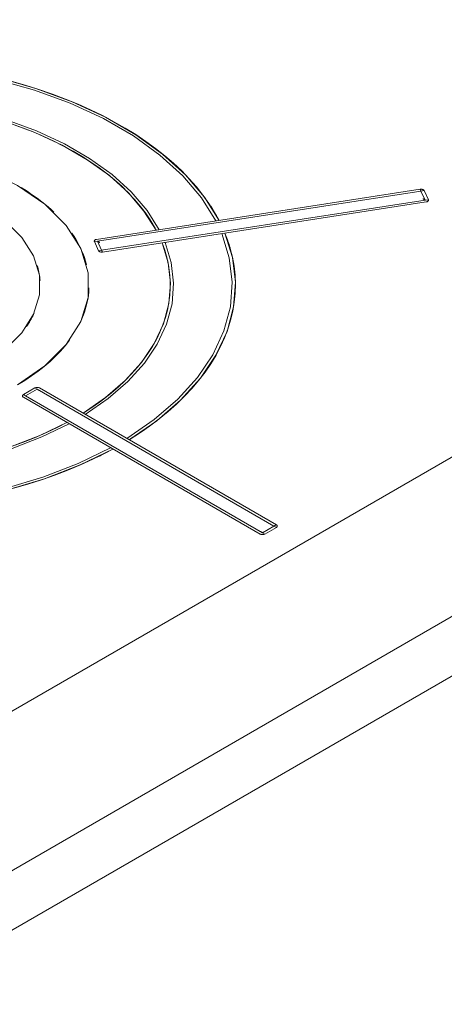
# Model space of a CAD drawing. Header units: millimetres. Extents: x 567 to 934, y -1 to 364.
# Tile 352 of 656: x 736.033 to 736.353, y 7.646 to 8.387. Entities that reach past the tile are written whole.
import ezdxf

# ---------------------------------------------------------------- set-up
doc = ezdxf.new("R2010")
doc.units = ezdxf.units.MM
doc.header["$MEASUREMENT"] = 0
doc.layers.add('ARQ FINA', color=8, linetype='Continuous')
doc.layers.add('G-IMPT', color=8, linetype='Continuous', lineweight=13)

msp = doc.modelspace()

# ---------------------------------------------------------------- linework, layer by layer
at = {"layer": 'ARQ FINA', "lineweight": 5}
for p, q in [((735.93031, 7.64583), (737.80093, 8.72583)), ((735.89134, 7.66833), (737.69267, 8.70833)), ((736.61014, 8.20333), (735.87402, 7.77833))]:
    msp.add_line(p, q, dxfattribs=at)
at = {"layer": 'G-IMPT', "lineweight": 5}
for p, q in [((736.33454, 8.25961), (736.09083, 8.22191)), ((736.33454, 8.25961), (736.09083, 8.22191)), ((736.09138, 8.22053), (736.33508, 8.25823)), ((736.33754, 8.25861), (736.33508, 8.25823)), ((736.33508, 8.25823), (736.33825, 8.2514)), ((736.34071, 8.25178), (736.33754, 8.25861)), ((736.34071, 8.25178), (736.33754, 8.25861)), ((736.34071, 8.25178), (736.33754, 8.25861)), ((736.33825, 8.2514), (736.09455, 8.2137)), ((736.09527, 8.21234), (736.33897, 8.25005)), ((736.33897, 8.25005), (736.09527, 8.21234)), ((736.33825, 8.2514), (736.34071, 8.25178)), ((736.09138, 8.22053), (736.0891, 8.22018)), ((736.0891, 8.22018), (736.09227, 8.21334)), ((736.0891, 8.22018), (736.09227, 8.21334)), ((736.0891, 8.22018), (736.09227, 8.21334)), ((736.09455, 8.2137), (736.09138, 8.22053)), ((736.09227, 8.21334), (736.09455, 8.2137)), ((736.0443, 8.10998), (736.03564, 8.10498)), ((736.0443, 8.10998), (736.03564, 8.10498)), ((736.0443, 8.10998), (736.03564, 8.10498)), ((736.03564, 8.10498), (736.03731, 8.10402)), ((736.03731, 8.10402), (736.04597, 8.10902)), ((736.04597, 8.10902), (736.0443, 8.10998)), ((736.04597, 8.10902), (736.22437, 8.00602)), ((736.22617, 8.00698), (736.04776, 8.10998)), ((736.22617, 8.00698), (736.04776, 8.10998)), ((736.03564, 8.10298), (736.21404, 7.99998)), ((736.21404, 7.99998), (736.03564, 8.10298)), ((736.21571, 8.00102), (736.03731, 8.10402)), ((736.22437, 8.00602), (736.21571, 8.00102)), ((736.21571, 8.00102), (736.21751, 7.99998)), ((736.21751, 7.99998), (736.22617, 8.00498)), ((736.21751, 7.99998), (736.22617, 8.00498)), ((736.21751, 7.99998), (736.22617, 8.00498)), ((736.22617, 8.00498), (736.22437, 8.00602))]:
    msp.add_line(p, q, dxfattribs=at)
for points in [[(736.18299, 8.23616), (736.17204, 8.2537), (736.15784, 8.27043), (736.14054, 8.28616), (736.12035, 8.30071), (736.09753, 8.31389), (736.07234, 8.32554), (736.04508, 8.33553), (736.0161, 8.34373), (735.98573, 8.35005)], [(736.18062, 8.2358), (736.16977, 8.25317), (736.15568, 8.26976), (736.13853, 8.28535), (736.11852, 8.29977), (736.0959, 8.31283), (736.07093, 8.32438), (736.04392, 8.33428), (736.01519, 8.34242), (735.9851, 8.34868)], [(736.18299, 8.23616), (736.17939, 8.24263), (736.17535, 8.249), (736.17087, 8.25528), (736.16596, 8.26144), (736.16062, 8.26749), (736.15487, 8.27341), (736.14872, 8.2792), (736.14217, 8.28483), (736.13523, 8.29031), (736.12792, 8.29563), (736.12025, 8.30077), (736.11223, 8.30573), (736.10387, 8.31051), (736.09519, 8.31508), (736.08619, 8.31945), (736.0769, 8.32362), (736.06733, 8.32756), (736.0575, 8.33128), (736.04741, 8.33477), (736.0371, 8.33802), (736.02656, 8.34103)], [(736.13564, 8.22884), (736.1265, 8.24325), (736.11471, 8.257), (736.1004, 8.26994), (736.08375, 8.2819), (736.06496, 8.29276), (736.04423, 8.30237), (736.02183, 8.31063), (735.99801, 8.31744), (735.97305, 8.32272)], [(736.13801, 8.22921), (736.12878, 8.24377), (736.11687, 8.25768), (736.10241, 8.27075), (736.08558, 8.28284), (736.06659, 8.29381), (736.04564, 8.30353), (736.02299, 8.31187), (735.99891, 8.31875), (735.97368, 8.32408)], [(736.02667, 8.30901), (736.03499, 8.30602), (736.04309, 8.30284), (736.05097, 8.29948), (736.05861, 8.29593), (736.06599, 8.29222), (736.07312, 8.28833), (736.07996, 8.28429), (736.08653, 8.28009), (736.09279, 8.27574), (736.09875, 8.27125), (736.1044, 8.26663), (736.10972, 8.26188), (736.1147, 8.25701), (736.11935, 8.25203), (736.12365, 8.24694), (736.12759, 8.24177), (736.13117, 8.2365), (736.13438, 8.23116), (736.13564, 8.22884)], [(736.03131, 8.11248), (736.05189, 8.12664), (736.0679, 8.14265), (736.07886, 8.16003), (736.08442, 8.17823), (736.08442, 8.19672), (736.07886, 8.21493), (736.0679, 8.2323), (736.05189, 8.24832), (736.03131, 8.26248), (736.00678, 8.27436), (735.97905, 8.28361), (735.94895, 8.28993), (735.91742, 8.29314), (735.88539, 8.29314), (735.85386, 8.28993), (735.82377, 8.28361), (735.79603, 8.27436), (735.7715, 8.26248)], [(736.00533, 8.12748), (736.0218, 8.13881), (736.0346, 8.15162), (736.04337, 8.16552), (736.04782, 8.18008), (736.04782, 8.19487), (736.04337, 8.20944), (736.0346, 8.22334), (736.0218, 8.23615), (736.00533, 8.24748), (735.9857, 8.25699), (735.96352, 8.26438), (735.93944, 8.26944), (735.91421, 8.27201), (735.8886, 8.27201), (735.86337, 8.26944), (735.83929, 8.26438), (735.81711, 8.25699), (735.79748, 8.24748)], [(736.03646, 8.25938), (736.03618, 8.25956), (736.03589, 8.25974), (736.03561, 8.25991), (736.03532, 8.26009), (736.03504, 8.26026), (736.03475, 8.26044), (736.03446, 8.26061), (736.03418, 8.26079), (736.03389, 8.26096)], [(736.05865, 8.24232), (736.05648, 8.24434), (736.05424, 8.24633), (736.05192, 8.24829), (736.04953, 8.25022), (736.04706, 8.25212), (736.04451, 8.25399), (736.0419, 8.25582), (736.03921, 8.25762), (736.03646, 8.25938)], [(736.33454, 8.25961), (736.33453, 8.2596), (736.33453, 8.25956), (736.33455, 8.25951), (736.33456, 8.25945), (736.33459, 8.25939), (736.33461, 8.25932), (736.33464, 8.25925), (736.33466, 8.25919), (736.33469, 8.25913), (736.33471, 8.25907), (736.33473, 8.25902), (736.33475, 8.25898), (736.33477, 8.25894), (736.33478, 8.2589), (736.3348, 8.25886), (736.33481, 8.25883), (736.33482, 8.2588), (736.33483, 8.25877), (736.33484, 8.25875), (736.33485, 8.25873), (736.33486, 8.25871), (736.33487, 8.25869), (736.33488, 8.25867), (736.33489, 8.25865), (736.33489, 8.25864), (736.3349, 8.25862), (736.33491, 8.25861), (736.33491, 8.2586), (736.33492, 8.25858), (736.33492, 8.25857), (736.33493, 8.25856), (736.33493, 8.25855), (736.33494, 8.25854), (736.33494, 8.25853), (736.33494, 8.25852), (736.33495, 8.25852), (736.33495, 8.25851), (736.33495, 8.2585), (736.33496, 8.25849), (736.33496, 8.25849), (736.33496, 8.25848), (736.33497, 8.25848), (736.33497, 8.25847), (736.33497, 8.25846), (736.33497, 8.25846), (736.33498, 8.25845), (736.33498, 8.25845), (736.33498, 8.25844), (736.33498, 8.25844), (736.33498, 8.25844), (736.33499, 8.25843), (736.33499, 8.25843), (736.33499, 8.25842), (736.33499, 8.25842), (736.33499, 8.25842), (736.33499, 8.25841), (736.335, 8.25841), (736.335, 8.25841), (736.335, 8.2584), (736.335, 8.2584), (736.335, 8.2584), (736.335, 8.25839), (736.335, 8.25839), (736.33501, 8.25839), (736.33501, 8.25839), (736.33501, 8.25838), (736.33501, 8.25838), (736.33501, 8.25838), (736.33501, 8.25838), (736.33501, 8.25837), (736.33501, 8.25837), (736.33501, 8.25837), (736.33502, 8.25837), (736.33502, 8.25837), (736.33502, 8.25836), (736.33502, 8.25836), (736.33502, 8.25836), (736.33502, 8.25836), (736.33502, 8.25836), (736.33502, 8.25835), (736.33502, 8.25835), (736.33502, 8.25835), (736.33502, 8.25835), (736.33502, 8.25835), (736.33502, 8.25835), (736.33503, 8.25834), (736.33503, 8.25834), (736.33503, 8.25834), (736.33503, 8.25834), (736.33503, 8.25834), (736.33504, 8.25832), (736.33505, 8.2583), (736.33505, 8.25829), (736.33506, 8.25828), (736.33506, 8.25827), (736.33506, 8.25826), (736.33507, 8.25826), (736.33507, 8.25825), (736.33507, 8.25825), (736.33507, 8.25824), (736.33508, 8.25824), (736.33508, 8.25823), (736.33508, 8.25823)], [(736.33754, 8.25861), (736.33747, 8.25873), (736.33739, 8.25884), (736.33729, 8.25895), (736.33718, 8.25905), (736.33705, 8.25915), (736.3369, 8.25924), (736.33674, 8.25933), (736.33657, 8.2594), (736.33639, 8.25947), (736.3362, 8.25952), (736.33601, 8.25957), (736.3358, 8.25961), (736.33559, 8.25963), (736.33538, 8.25965), (736.33517, 8.25966), (736.33496, 8.25965), (736.33474, 8.25963), (736.33454, 8.25961)], [(736.33754, 8.25861), (736.33747, 8.25873), (736.33739, 8.25884), (736.33729, 8.25895), (736.33718, 8.25905), (736.33705, 8.25915), (736.3369, 8.25924), (736.33674, 8.25933), (736.33657, 8.2594), (736.33639, 8.25947), (736.3362, 8.25952), (736.33601, 8.25957), (736.3358, 8.25961), (736.33559, 8.25963), (736.33538, 8.25965), (736.33517, 8.25966), (736.33496, 8.25965), (736.33474, 8.25963), (736.33454, 8.25961)], [(736.18299, 8.23616), (736.18236, 8.23737), (736.18171, 8.23857), (736.18105, 8.23976), (736.18037, 8.24096), (736.17967, 8.24215), (736.17896, 8.24334), (736.17824, 8.24452), (736.1775, 8.24571), (736.17675, 8.24689)], [(736.33841, 8.25145), (736.3384, 8.25145), (736.33839, 8.25146), (736.33839, 8.25146), (736.33838, 8.25146), (736.33837, 8.25147), (736.33837, 8.25147), (736.33836, 8.25148), (736.33835, 8.25148), (736.33834, 8.25149), (736.33833, 8.25149), (736.33831, 8.2515), (736.33829, 8.25152), (736.33826, 8.25153), (736.33826, 8.25153), (736.33826, 8.25153), (736.33826, 8.25153), (736.33826, 8.25154), (736.33825, 8.25154), (736.33825, 8.25154), (736.33825, 8.25154), (736.33825, 8.25154), (736.33825, 8.25154), (736.33824, 8.25154), (736.33824, 8.25154), (736.33824, 8.25154), (736.33824, 8.25155), (736.33824, 8.25155), (736.33823, 8.25155), (736.33823, 8.25155), (736.33823, 8.25155), (736.33822, 8.25155), (736.33822, 8.25156), (736.33822, 8.25156), (736.33822, 8.25156), (736.33821, 8.25156), (736.33821, 8.25156), (736.33821, 8.25156), (736.3382, 8.25157), (736.3382, 8.25157), (736.3382, 8.25157), (736.33819, 8.25157), (736.33819, 8.25157), (736.33819, 8.25158), (736.33818, 8.25158), (736.33818, 8.25158), (736.33817, 8.25158), (736.33817, 8.25158), (736.33817, 8.25159), (736.33816, 8.25159), (736.33816, 8.25159), (736.33815, 8.2516), (736.33815, 8.2516), (736.33814, 8.2516), (736.33814, 8.2516), (736.33813, 8.25161), (736.33812, 8.25161), (736.33812, 8.25161), (736.33811, 8.25162), (736.3381, 8.25162), (736.3381, 8.25163), (736.33809, 8.25163), (736.33808, 8.25163), (736.33807, 8.25164), (736.33807, 8.25164), (736.33806, 8.25165), (736.33805, 8.25165), (736.33804, 8.25166), (736.33803, 8.25167), (736.33802, 8.25167), (736.33801, 8.25168), (736.33799, 8.25169), (736.33798, 8.25169), (736.33797, 8.2517), (736.33795, 8.25171), (736.33794, 8.25172), (736.33792, 8.25173), (736.3379, 8.25174), (736.33789, 8.25175), (736.33787, 8.25176), (736.33784, 8.25177), (736.33782, 8.25178), (736.3378, 8.2518), (736.33777, 8.25181), (736.33774, 8.25183), (736.33771, 8.25185), (736.33767, 8.25186), (736.33764, 8.25189), (736.3376, 8.25191), (736.33755, 8.25193), (736.3375, 8.25196), (736.33745, 8.25199), (736.33739, 8.25202), (736.33732, 8.25206), (736.33725, 8.2521), (736.33717, 8.25214), (736.33709, 8.25218), (736.337, 8.25223), (736.33691, 8.25228), (736.33683, 8.25232), (736.33675, 8.25236), (736.33668, 8.25239), (736.33663, 8.25241), (736.33661, 8.25241)], [(736.33897, 8.25005), (736.33937, 8.25013), (736.33974, 8.25025), (736.34007, 8.25041), (736.34035, 8.2506), (736.34056, 8.25081), (736.34071, 8.25105), (736.34078, 8.25129), (736.34078, 8.25153), (736.34071, 8.25178)], [(736.33897, 8.25005), (736.33937, 8.25013), (736.33974, 8.25025), (736.34007, 8.25041), (736.34035, 8.2506), (736.34056, 8.25081), (736.34071, 8.25105), (736.34078, 8.25129), (736.34078, 8.25153), (736.34071, 8.25178)], [(736.13564, 8.22884), (736.13484, 8.23034), (736.134, 8.23183), (736.13313, 8.23332), (736.13224, 8.2348), (736.13131, 8.23627), (736.13036, 8.23774), (736.12938, 8.23921), (736.12837, 8.24066), (736.12734, 8.24211)], [(736.08319, 8.20278), (736.08245, 8.2055), (736.08158, 8.2082), (736.08059, 8.21089), (736.07948, 8.21356), (736.07824, 8.21622), (736.07689, 8.21886), (736.07543, 8.22147), (736.07384, 8.22406), (736.07214, 8.22663)], [(736.11349, 8.07203), (736.13413, 8.08614), (736.15196, 8.10148), (736.16678, 8.11785), (736.1784, 8.13507), (736.18668, 8.15291), (736.19152, 8.17117), (736.19287, 8.18962), (736.19071, 8.20805), (736.18506, 8.22624)], [(736.11523, 8.07103), (736.12312, 8.07606), (736.13066, 8.08127), (736.13783, 8.08664), (736.14463, 8.09218), (736.15103, 8.09788), (736.15704, 8.10371), (736.16264, 8.10968), (736.16782, 8.11577), (736.17257, 8.12198), (736.17689, 8.12829), (736.18077, 8.1347), (736.1842, 8.14119), (736.18718, 8.14776), (736.1897, 8.15439), (736.19176, 8.16107), (736.19336, 8.1678), (736.19449, 8.17455), (736.19515, 8.18133), (736.19534, 8.18812), (736.19506, 8.1949), (736.19431, 8.20168), (736.1931, 8.20843), (736.19141, 8.21515), (736.18926, 8.22182), (736.18743, 8.2266)], [(736.11523, 8.07103), (736.13605, 8.08527), (736.15405, 8.10074), (736.169, 8.11726), (736.18072, 8.13462), (736.18908, 8.15262), (736.19396, 8.17104), (736.19532, 8.18966), (736.19313, 8.20826), (736.18743, 8.2266)], [(736.19131, 8.21551), (736.19094, 8.21675), (736.19055, 8.21799), (736.19016, 8.21923), (736.18974, 8.22046), (736.18931, 8.22169), (736.18886, 8.22292), (736.1884, 8.22415), (736.18792, 8.22538), (736.18743, 8.2266)], [(736.14008, 8.21928), (736.14209, 8.21374), (736.14372, 8.20816), (736.14496, 8.20255), (736.14581, 8.19692), (736.14627, 8.19127), (736.14633, 8.18561), (736.14601, 8.17996), (736.14529, 8.17432), (736.14418, 8.1687), (736.14269, 8.1631), (736.14081, 8.15755), (736.13854, 8.15205), (736.1359, 8.1466), (736.13288, 8.14122), (736.12949, 8.13592), (736.12574, 8.13069), (736.12163, 8.12556), (736.11716, 8.12052), (736.11235, 8.11559), (736.1072, 8.11078), (736.10173, 8.10609), (736.09593, 8.10153), (736.08982, 8.09711), (736.08341, 8.09283), (736.08057, 8.09104)], [(736.08057, 8.09104), (736.09761, 8.10282), (736.11235, 8.11559), (736.1246, 8.12921), (736.13422, 8.14352), (736.1411, 8.15834), (736.14516, 8.17351), (736.14634, 8.18884), (736.14465, 8.20416), (736.14008, 8.21928)], [(736.0823, 8.09004), (736.09953, 8.10194), (736.11443, 8.11485), (736.12682, 8.12861), (736.13654, 8.14307), (736.1435, 8.15806), (736.1476, 8.17339), (736.14879, 8.18888), (736.14707, 8.20436), (736.14245, 8.21964)], [(736.09083, 8.22191), (736.09043, 8.22182), (736.09006, 8.2217), (736.08974, 8.22154), (736.08946, 8.22135), (736.08925, 8.22114), (736.0891, 8.22091), (736.08903, 8.22066), (736.08903, 8.22042), (736.0891, 8.22018)], [(736.09083, 8.22191), (736.09043, 8.22182), (736.09006, 8.2217), (736.08974, 8.22154), (736.08946, 8.22135), (736.08925, 8.22114), (736.0891, 8.22091), (736.08903, 8.22066), (736.08903, 8.22042), (736.0891, 8.22018)], [(736.0932, 8.21954), (736.0932, 8.21955), (736.09316, 8.21958), (736.09311, 8.21962), (736.09304, 8.21967), (736.09297, 8.21972), (736.09289, 8.21977), (736.09281, 8.21982), (736.09273, 8.21987), (736.09266, 8.21991), (736.09259, 8.21995), (736.09253, 8.21999), (736.09247, 8.22003), (736.09242, 8.22006), (736.09237, 8.22009), (736.09233, 8.22011), (736.09229, 8.22014), (736.09225, 8.22016), (736.09222, 8.22018), (736.09219, 8.2202), (736.09216, 8.22021), (736.09214, 8.22023), (736.09211, 8.22024), (736.09209, 8.22026), (736.09207, 8.22027), (736.09205, 8.22028), (736.09203, 8.22029), (736.09201, 8.2203), (736.092, 8.22031), (736.09198, 8.22032), (736.09197, 8.22033), (736.09196, 8.22033), (736.09194, 8.22034), (736.09193, 8.22035), (736.09192, 8.22036), (736.09191, 8.22036), (736.0919, 8.22037), (736.09189, 8.22037), (736.09188, 8.22038), (736.09187, 8.22038), (736.09186, 8.22039), (736.09186, 8.22039), (736.09185, 8.2204), (736.09184, 8.2204), (736.09183, 8.22041), (736.09183, 8.22041), (736.09182, 8.22041), (736.09181, 8.22042), (736.09181, 8.22042), (736.0918, 8.22042), (736.0918, 8.22043), (736.09179, 8.22043), (736.09179, 8.22043), (736.09178, 8.22044), (736.09178, 8.22044), (736.09177, 8.22044), (736.09177, 8.22044), (736.09176, 8.22045), (736.09176, 8.22045), (736.09176, 8.22045), (736.09175, 8.22045), (736.09175, 8.22045), (736.09175, 8.22046), (736.09174, 8.22046), (736.09174, 8.22046), (736.09174, 8.22046), (736.09173, 8.22046), (736.09173, 8.22047), (736.09173, 8.22047), (736.09172, 8.22047), (736.09172, 8.22047), (736.09172, 8.22047), (736.09171, 8.22047), (736.09171, 8.22048), (736.09171, 8.22048), (736.09171, 8.22048), (736.0917, 8.22048), (736.0917, 8.22048), (736.0917, 8.22048), (736.0917, 8.22048), (736.0917, 8.22049), (736.09169, 8.22049), (736.09169, 8.22049), (736.09169, 8.22049), (736.09169, 8.22049), (736.09168, 8.22049), (736.09168, 8.22049), (736.09168, 8.22049), (736.09168, 8.2205), (736.09168, 8.2205), (736.09168, 8.2205), (736.09165, 8.22051), (736.09163, 8.22052), (736.09161, 8.22053), (736.0916, 8.22054), (736.09159, 8.22055), (736.09158, 8.22055), (736.09157, 8.22056), (736.09157, 8.22056), (736.09156, 8.22057), (736.09155, 8.22057), (736.09155, 8.22057), (736.09154, 8.22058), (736.09153, 8.22058)], [(736.14438, 8.20538), (736.14402, 8.20694), (736.14364, 8.20849), (736.14322, 8.21004), (736.14277, 8.21159), (736.14229, 8.21313), (736.14178, 8.21467), (736.14125, 8.21621), (736.14068, 8.21775), (736.14008, 8.21928)], [(736.09227, 8.21334), (736.09242, 8.21311), (736.09263, 8.2129), (736.09291, 8.21271), (736.09323, 8.21255), (736.0936, 8.21243), (736.094, 8.21234), (736.09443, 8.2123), (736.09485, 8.2123), (736.09527, 8.21234)], [(736.09227, 8.21334), (736.09242, 8.21311), (736.09263, 8.2129), (736.09291, 8.21271), (736.09323, 8.21255), (736.0936, 8.21243), (736.094, 8.21234), (736.09443, 8.2123), (736.09485, 8.2123), (736.09527, 8.21234)], [(736.09455, 8.2137), (736.09455, 8.21369), (736.09455, 8.21369), (736.09456, 8.21368), (736.09456, 8.21368), (736.09456, 8.21367), (736.09456, 8.21367), (736.09457, 8.21366), (736.09457, 8.21365), (736.09457, 8.21365), (736.09458, 8.21364), (736.09458, 8.21362), (736.09459, 8.21361), (736.0946, 8.21359), (736.0946, 8.21358), (736.0946, 8.21358), (736.0946, 8.21358), (736.0946, 8.21358), (736.0946, 8.21358), (736.0946, 8.21358), (736.09461, 8.21358), (736.09461, 8.21357), (736.09461, 8.21357), (736.09461, 8.21357), (736.09461, 8.21357), (736.09461, 8.21357), (736.09461, 8.21356), (736.09461, 8.21356), (736.09461, 8.21356), (736.09461, 8.21356), (736.09461, 8.21356), (736.09462, 8.21355), (736.09462, 8.21355), (736.09462, 8.21355), (736.09462, 8.21355), (736.09462, 8.21355), (736.09462, 8.21354), (736.09462, 8.21354), (736.09462, 8.21354), (736.09462, 8.21354), (736.09463, 8.21353), (736.09463, 8.21353), (736.09463, 8.21353), (736.09463, 8.21352), (736.09463, 8.21352), (736.09463, 8.21352), (736.09463, 8.21352), (736.09464, 8.21351), (736.09464, 8.21351), (736.09464, 8.21351), (736.09464, 8.2135), (736.09464, 8.2135), (736.09464, 8.21349), (736.09465, 8.21349), (736.09465, 8.21349), (736.09465, 8.21348), (736.09465, 8.21348), (736.09465, 8.21347), (736.09466, 8.21347), (736.09466, 8.21346), (736.09466, 8.21346), (736.09467, 8.21345), (736.09467, 8.21344), (736.09467, 8.21344), (736.09467, 8.21343), (736.09468, 8.21342), (736.09468, 8.21342), (736.09468, 8.21341), (736.09469, 8.2134), (736.09469, 8.21339), (736.0947, 8.21338), (736.0947, 8.21337), (736.09471, 8.21336), (736.09471, 8.21335), (736.09472, 8.21334), (736.09472, 8.21333), (736.09473, 8.21332), (736.09473, 8.2133), (736.09474, 8.21329), (736.09475, 8.21327), (736.09476, 8.21326), (736.09477, 8.21324), (736.09478, 8.21322), (736.09479, 8.2132), (736.0948, 8.21318), (736.09481, 8.21315), (736.09482, 8.21313), (736.09484, 8.2131), (736.09485, 8.21307), (736.09487, 8.21303), (736.09489, 8.21299), (736.09491, 8.21295), (736.09493, 8.21291), (736.09496, 8.21286), (736.09499, 8.2128), (736.09502, 8.21274), (736.09505, 8.21268), (736.09509, 8.21262), (736.09513, 8.21255), (736.09516, 8.21249), (736.0952, 8.21243), (736.09523, 8.21238), (736.09526, 8.21235), (736.09527, 8.21234)], [(736.04826, 8.19082), (736.04816, 8.1921), (736.04802, 8.19339), (736.04785, 8.19467), (736.04764, 8.19596), (736.0474, 8.19724), (736.04713, 8.19852), (736.04682, 8.19979), (736.04648, 8.20106), (736.0461, 8.20233)], [(736.07853, 8.15933), (736.07981, 8.16216), (736.08095, 8.16501), (736.08195, 8.16788), (736.08282, 8.17077), (736.08355, 8.17366), (736.08414, 8.17657), (736.08459, 8.17949), (736.08491, 8.18241), (736.08508, 8.18533)], [(736.0381, 8.15631), (736.03884, 8.15741), (736.03955, 8.15851), (736.04023, 8.15962), (736.04088, 8.16073), (736.04151, 8.16185), (736.04211, 8.16297), (736.04268, 8.1641), (736.04323, 8.16523), (736.04375, 8.16636)], [(736.03131, 8.11248), (736.03671, 8.11573), (736.04187, 8.11912), (736.04678, 8.12263), (736.05142, 8.12625), (736.05579, 8.12999), (736.05988, 8.13383), (736.06369, 8.13776), (736.0672, 8.14179), (736.07041, 8.1459)], [(736.03564, 8.10498), (736.03537, 8.10479), (736.03515, 8.10458), (736.03501, 8.10434), (736.03493, 8.1041), (736.03493, 8.10385), (736.03501, 8.10361), (736.03515, 8.10338), (736.03537, 8.10317), (736.03564, 8.10298)], [(736.03564, 8.10498), (736.03537, 8.10479), (736.03515, 8.10458), (736.03501, 8.10434), (736.03493, 8.1041), (736.03493, 8.10385), (736.03501, 8.10361), (736.03515, 8.10338), (736.03537, 8.10317), (736.03564, 8.10298)], [(736.03744, 8.10402), (736.03743, 8.10402), (736.03743, 8.10402), (736.03742, 8.10403), (736.03741, 8.10403), (736.03741, 8.10403), (736.0374, 8.10404), (736.03739, 8.10404), (736.03738, 8.10405), (736.03737, 8.10405), (736.03736, 8.10406), (736.03734, 8.10407), (736.03732, 8.10408), (736.0373, 8.1041), (736.03729, 8.1041), (736.03729, 8.1041), (736.03729, 8.1041), (736.03729, 8.1041), (736.03729, 8.1041), (736.03729, 8.1041), (736.03728, 8.1041), (736.03728, 8.10411), (736.03728, 8.10411), (736.03728, 8.10411), (736.03727, 8.10411), (736.03727, 8.10411), (736.03727, 8.10411), (736.03727, 8.10411), (736.03727, 8.10412), (736.03726, 8.10412), (736.03726, 8.10412), (736.03726, 8.10412), (736.03725, 8.10412), (736.03725, 8.10412), (736.03725, 8.10412), (736.03725, 8.10413), (736.03724, 8.10413), (736.03724, 8.10413), (736.03724, 8.10413), (736.03723, 8.10413), (736.03723, 8.10414), (736.03723, 8.10414), (736.03722, 8.10414), (736.03722, 8.10414), (736.03721, 8.10414), (736.03721, 8.10415), (736.03721, 8.10415), (736.0372, 8.10415), (736.0372, 8.10415), (736.03719, 8.10416), (736.03719, 8.10416), (736.03718, 8.10416), (736.03718, 8.10416), (736.03717, 8.10417), (736.03717, 8.10417), (736.03716, 8.10417), (736.03716, 8.10418), (736.03715, 8.10418), (736.03714, 8.10418), (736.03714, 8.10419), (736.03713, 8.10419), (736.03712, 8.1042), (736.03711, 8.1042), (736.03711, 8.10421), (736.0371, 8.10421), (736.03709, 8.10422), (736.03708, 8.10422), (736.03707, 8.10423), (736.03706, 8.10423), (736.03705, 8.10424), (736.03704, 8.10424), (736.03703, 8.10425), (736.03701, 8.10426), (736.037, 8.10427), (736.03699, 8.10427), (736.03697, 8.10428), (736.03695, 8.10429), (736.03694, 8.1043), (736.03692, 8.10431), (736.0369, 8.10432), (736.03688, 8.10434), (736.03685, 8.10435), (736.03683, 8.10436), (736.0368, 8.10438), (736.03677, 8.10439), (736.03674, 8.10441), (736.03671, 8.10443), (736.03667, 8.10445), (736.03663, 8.10447), (736.03658, 8.1045), (736.03653, 8.10453), (736.03648, 8.10456), (736.03642, 8.10459), (736.03635, 8.10463), (736.03628, 8.10466), (736.03621, 8.10471), (736.03612, 8.10475), (736.03604, 8.1048), (736.03595, 8.10484), (736.03586, 8.10489), (736.03578, 8.10493), (736.03571, 8.10496), (736.03566, 8.10497), (736.03564, 8.10498)], [(736.04776, 8.10998), (736.04744, 8.11014), (736.04707, 8.11026), (736.04667, 8.11034), (736.04625, 8.11039), (736.04582, 8.11039), (736.0454, 8.11034), (736.045, 8.11026), (736.04463, 8.11014), (736.0443, 8.10998)], [(736.04776, 8.10998), (736.04744, 8.11014), (736.04707, 8.11026), (736.04667, 8.11034), (736.04625, 8.11039), (736.04582, 8.11039), (736.0454, 8.11034), (736.045, 8.11026), (736.04463, 8.11014), (736.0443, 8.10998)], [(736.04776, 8.10798), (736.04776, 8.10799), (736.04773, 8.10802), (736.04767, 8.10806), (736.04761, 8.1081), (736.04753, 8.10815), (736.04745, 8.10821), (736.04737, 8.10826), (736.04729, 8.1083), (736.04722, 8.10835), (736.04715, 8.10839), (736.04709, 8.10843), (736.04703, 8.10846), (736.04698, 8.10849), (736.04694, 8.10852), (736.04689, 8.10855), (736.04685, 8.10857), (736.04682, 8.10859), (736.04678, 8.10861), (736.04675, 8.10863), (736.04672, 8.10865), (736.0467, 8.10866), (736.04667, 8.10868), (736.04665, 8.10869), (736.04663, 8.1087), (736.04661, 8.10872), (736.04659, 8.10873), (736.04658, 8.10874), (736.04656, 8.10875), (736.04655, 8.10875), (736.04653, 8.10876), (736.04652, 8.10877), (736.04651, 8.10878), (736.04649, 8.10879), (736.04648, 8.10879), (736.04647, 8.1088), (736.04646, 8.1088), (736.04645, 8.10881), (736.04644, 8.10882), (736.04643, 8.10882), (736.04643, 8.10883), (736.04642, 8.10883), (736.04641, 8.10883), (736.0464, 8.10884), (736.0464, 8.10884), (736.04639, 8.10885), (736.04638, 8.10885), (736.04638, 8.10885), (736.04637, 8.10886), (736.04637, 8.10886), (736.04636, 8.10886), (736.04636, 8.10887), (736.04635, 8.10887), (736.04635, 8.10887), (736.04634, 8.10887), (736.04634, 8.10888), (736.04633, 8.10888), (736.04633, 8.10888), (736.04632, 8.10889), (736.04632, 8.10889), (736.04632, 8.10889), (736.04631, 8.10889), (736.04631, 8.10889), (736.04631, 8.1089), (736.0463, 8.1089), (736.0463, 8.1089), (736.0463, 8.1089), (736.04629, 8.1089), (736.04629, 8.10891), (736.04629, 8.10891), (736.04628, 8.10891), (736.04628, 8.10891), (736.04628, 8.10891), (736.04628, 8.10891), (736.04627, 8.10891), (736.04627, 8.10892), (736.04627, 8.10892), (736.04627, 8.10892), (736.04626, 8.10892), (736.04626, 8.10892), (736.04626, 8.10892), (736.04626, 8.10892), (736.04625, 8.10893), (736.04625, 8.10893), (736.04625, 8.10893), (736.04625, 8.10893), (736.04625, 8.10893), (736.04624, 8.10893), (736.04624, 8.10893), (736.04624, 8.10893), (736.04624, 8.10893), (736.04621, 8.10895), (736.04619, 8.10896), (736.04618, 8.10897), (736.04616, 8.10898), (736.04615, 8.10898), (736.04614, 8.10899), (736.04614, 8.10899), (736.04613, 8.109), (736.04612, 8.109), (736.04612, 8.10901), (736.04611, 8.10901), (736.0461, 8.10901), (736.0461, 8.10902)], [(736.08057, 8.09104), (736.08241, 8.09219), (736.08423, 8.09336), (736.08603, 8.09453), (736.0878, 8.09572), (736.08955, 8.09692), (736.09128, 8.09813), (736.09299, 8.09936), (736.09467, 8.10059), (736.09633, 8.10183)], [(735.84569, 8.04831), (735.87216, 8.04564), (735.89897, 8.04465), (735.92581, 8.04534), (735.95237, 8.04771), (735.97832, 8.05172), (736.00336, 8.05734), (736.02721, 8.06449), (736.04956, 8.07309), (736.07018, 8.08304)], [(735.84633, 8.04968), (735.87252, 8.04704), (735.89904, 8.04606), (735.9256, 8.04675), (735.95187, 8.04909), (735.97755, 8.05306), (736.00233, 8.05862), (736.02592, 8.06569), (736.04804, 8.0742), (736.06844, 8.08404)], [(736.06844, 8.08404), (736.06114, 8.08027), (736.05359, 8.07666), (736.04579, 8.07324), (736.03777, 8.07), (736.02952, 8.06694)], [(736.04975, 8.07494), (736.0519, 8.0759), (736.05404, 8.07687), (736.05615, 8.07785), (736.05825, 8.07885), (736.06033, 8.07986), (736.06239, 8.08089), (736.06443, 8.08192), (736.06644, 8.08298), (736.06844, 8.08404)], [(736.11523, 8.07103), (736.11671, 8.07195), (736.11819, 8.07287), (736.11965, 8.0738), (736.12111, 8.07474), (736.12255, 8.07568), (736.12398, 8.07663), (736.12539, 8.07758), (736.1268, 8.07854), (736.12819, 8.07951)], [(735.83364, 8.02234), (735.86541, 8.01905), (735.89762, 8.01779), (735.92987, 8.01857), (735.96178, 8.02139), (735.99296, 8.02621), (736.02303, 8.03298), (736.05164, 8.04161), (736.07844, 8.052), (736.1031, 8.06403)], [(735.83428, 8.02371), (735.86577, 8.02045), (735.89769, 8.0192), (735.92966, 8.01998), (735.96128, 8.02278), (735.99219, 8.02756), (736.022, 8.03426), (736.05036, 8.04282), (736.07692, 8.05311), (736.10137, 8.06503)], [(736.02856, 8.03447), (736.03906, 8.03753), (736.04933, 8.04083), (736.05937, 8.04436), (736.06916, 8.04812), (736.07868, 8.05211), (736.08791, 8.05631), (736.09685, 8.06072), (736.1031, 8.06403)], [(736.08841, 8.05655), (736.09008, 8.05735), (736.09175, 8.05816), (736.0934, 8.05898), (736.09505, 8.0598), (736.09668, 8.06063), (736.0983, 8.06147), (736.09991, 8.06232), (736.10151, 8.06317), (736.1031, 8.06403)], [(736.21584, 8.00102), (736.21583, 8.00102), (736.21583, 8.00102), (736.21582, 8.00103), (736.21582, 8.00103), (736.21581, 8.00103), (736.2158, 8.00104), (736.21579, 8.00104), (736.21578, 8.00105), (736.21577, 8.00105), (736.21576, 8.00106), (736.21574, 8.00107), (736.21572, 8.00108), (736.2157, 8.0011), (736.2157, 8.0011), (736.21569, 8.0011), (736.21569, 8.0011), (736.21569, 8.0011), (736.21569, 8.0011), (736.21569, 8.0011), (736.21568, 8.0011), (736.21568, 8.00111), (736.21568, 8.00111), (736.21568, 8.00111), (736.21568, 8.00111), (736.21567, 8.00111), (736.21567, 8.00111), (736.21567, 8.00111), (736.21567, 8.00112), (736.21566, 8.00112), (736.21566, 8.00112), (736.21566, 8.00112), (736.21566, 8.00112), (736.21565, 8.00112), (736.21565, 8.00112), (736.21565, 8.00113), (736.21564, 8.00113), (736.21564, 8.00113), (736.21564, 8.00113), (736.21563, 8.00113), (736.21563, 8.00114), (736.21563, 8.00114), (736.21562, 8.00114), (736.21562, 8.00114), (736.21562, 8.00114), (736.21561, 8.00115), (736.21561, 8.00115), (736.2156, 8.00115), (736.2156, 8.00115), (736.21559, 8.00116), (736.21559, 8.00116), (736.21559, 8.00116), (736.21558, 8.00116), (736.21557, 8.00117), (736.21557, 8.00117), (736.21556, 8.00117), (736.21556, 8.00118), (736.21555, 8.00118), (736.21554, 8.00118), (736.21554, 8.00119), (736.21553, 8.00119), (736.21552, 8.0012), (736.21552, 8.0012), (736.21551, 8.00121), (736.2155, 8.00121), (736.21549, 8.00122), (736.21548, 8.00122), (736.21547, 8.00123), (736.21546, 8.00123), (736.21545, 8.00124), (736.21544, 8.00124), (736.21543, 8.00125), (736.21541, 8.00126), (736.2154, 8.00127), (736.21539, 8.00127), (736.21537, 8.00128), (736.21536, 8.00129), (736.21534, 8.0013), (736.21532, 8.00131), (736.2153, 8.00132), (736.21528, 8.00134), (736.21525, 8.00135), (736.21523, 8.00136), (736.2152, 8.00138), (736.21517, 8.00139), (736.21514, 8.00141), (736.21511, 8.00143), (736.21507, 8.00145), (736.21503, 8.00147), (736.21498, 8.0015), (736.21493, 8.00153), (736.21488, 8.00156), (736.21482, 8.00159), (736.21476, 8.00163), (736.21468, 8.00166), (736.21461, 8.00171), (736.21452, 8.00175), (736.21444, 8.0018), (736.21435, 8.00184), (736.21426, 8.00189), (736.21418, 8.00193), (736.21411, 8.00196), (736.21406, 8.00197), (736.21404, 8.00198)], [(736.22617, 8.00698), (736.22614, 8.00697), (736.2261, 8.00696), (736.22603, 8.00693), (736.22595, 8.00689), (736.22586, 8.00684), (736.22577, 8.0068), (736.22568, 8.00675), (736.2256, 8.00671), (736.22552, 8.00666), (736.22545, 8.00663), (736.22539, 8.00659), (736.22533, 8.00656), (736.22527, 8.00653), (736.22522, 8.0065), (736.22518, 8.00647), (736.22514, 8.00645), (736.2251, 8.00643), (736.22506, 8.00641), (736.22503, 8.00639), (736.225, 8.00638), (736.22498, 8.00636), (736.22495, 8.00635), (736.22493, 8.00634), (736.22491, 8.00632), (736.22489, 8.00631), (736.22487, 8.0063), (736.22485, 8.00629), (736.22483, 8.00628), (736.22482, 8.00627), (736.22481, 8.00627), (736.22479, 8.00626), (736.22478, 8.00625), (736.22477, 8.00624), (736.22476, 8.00624), (736.22474, 8.00623), (736.22473, 8.00623), (736.22472, 8.00622), (736.22472, 8.00622), (736.22471, 8.00621), (736.2247, 8.00621), (736.22469, 8.0062), (736.22468, 8.0062), (736.22468, 8.00619), (736.22467, 8.00619), (736.22466, 8.00618), (736.22466, 8.00618), (736.22465, 8.00618), (736.22464, 8.00617), (736.22464, 8.00617), (736.22463, 8.00617), (736.22463, 8.00616), (736.22462, 8.00616), (736.22462, 8.00616), (736.22461, 8.00616), (736.22461, 8.00615), (736.2246, 8.00615), (736.2246, 8.00615), (736.22459, 8.00615), (736.22459, 8.00614), (736.22459, 8.00614), (736.22458, 8.00614), (736.22458, 8.00614), (736.22458, 8.00614), (736.22457, 8.00613), (736.22457, 8.00613), (736.22457, 8.00613), (736.22456, 8.00613), (736.22456, 8.00613), (736.22456, 8.00612), (736.22455, 8.00612), (736.22455, 8.00612), (736.22455, 8.00612), (736.22455, 8.00612), (736.22454, 8.00612), (736.22454, 8.00612), (736.22454, 8.00611), (736.22454, 8.00611), (736.22453, 8.00611), (736.22453, 8.00611), (736.22453, 8.00611), (736.22453, 8.00611), (736.22452, 8.00611), (736.22452, 8.0061), (736.22452, 8.0061), (736.22452, 8.0061), (736.22452, 8.0061), (736.22451, 8.0061), (736.22451, 8.0061), (736.22451, 8.0061), (736.22451, 8.0061), (736.22448, 8.00608), (736.22446, 8.00607), (736.22445, 8.00606), (736.22443, 8.00605), (736.22442, 8.00605), (736.22441, 8.00604), (736.22441, 8.00604), (736.2244, 8.00603), (736.22439, 8.00603), (736.22439, 8.00603), (736.22438, 8.00602), (736.22437, 8.00602), (736.22437, 8.00602)], [(736.22617, 8.00498), (736.22644, 8.00517), (736.22665, 8.00538), (736.2268, 8.00561), (736.22687, 8.00585), (736.22687, 8.0061), (736.2268, 8.00634), (736.22665, 8.00658), (736.22644, 8.00679), (736.22617, 8.00698)], [(736.22617, 8.00498), (736.22644, 8.00517), (736.22665, 8.00538), (736.2268, 8.00561), (736.22687, 8.00585), (736.22687, 8.0061), (736.2268, 8.00634), (736.22665, 8.00658), (736.22644, 8.00679), (736.22617, 8.00698)], [(736.21404, 7.99998), (736.21437, 7.99982), (736.21474, 7.9997), (736.21514, 7.99961), (736.21556, 7.99957), (736.21599, 7.99957), (736.21641, 7.99961), (736.21681, 7.9997), (736.21718, 7.99982), (736.21751, 7.99998)], [(736.21404, 7.99998), (736.21437, 7.99982), (736.21474, 7.9997), (736.21514, 7.99961), (736.21556, 7.99957), (736.21599, 7.99957), (736.21641, 7.99961), (736.21681, 7.9997), (736.21718, 7.99982), (736.21751, 7.99998)]]:
    msp.add_lwpolyline(points, dxfattribs=at)

doc.saveas('drawing.dxf')
